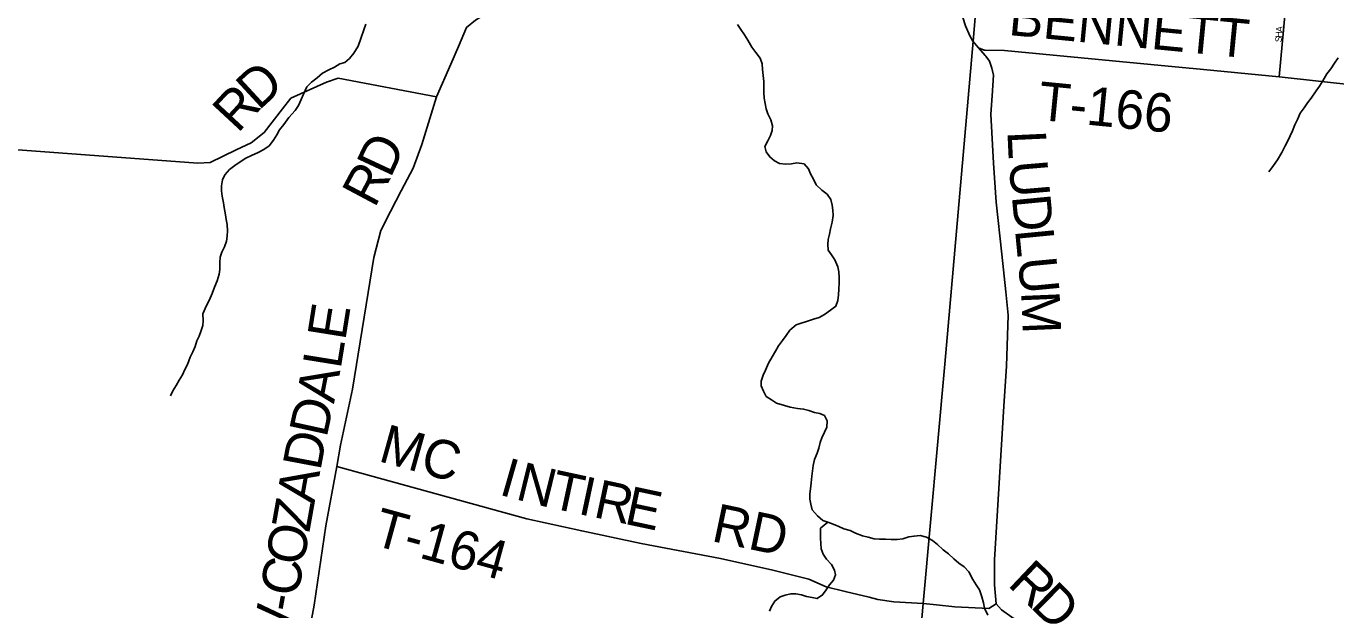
# Model space of a CAD drawing. Extents: x 1310247 to 1664935, y 284496 to 704931.
# Drawn here: x 1494175 to 1504369, y 489120 to 493662 of the extents above; entities that cross this region are included whole.
import ezdxf

# ---------------------------------------------------------------- set-up
doc = ezdxf.new("R2010")
doc.units = 0
for name, color, linetype in [('GM_P_State_Location', 7, 'Continuous'), ('GM_X_Adjacent_County', 7, 'Continuous'), ('GM_X_County_Road_Text', 7, 'Continuous'), ('GM_X_County_Subdivision_Text', 7, 'Continuous'), ('GM_X_Minor_River_Text', 7, 'Continuous'), ('GM_X_State_Location', 7, 'Continuous'), ('GM_X_Township_Road', 7, 'Continuous'), ('GM_X_Township_Subdivision', 7, 'Continuous')]:
    doc.layers.add(name, color=color, linetype=linetype)

msp = doc.modelspace()

# ---------------------------------------------------------------- linework, layer by layer
at = {"layer": 'GM_X_Adjacent_County'}
for points in [[(1502355, 499952), (1502463, 499902), (1502318, 498887), (1501942, 496254), (1501570, 493822), (1501546, 493546), (1501325, 491032), (1501158, 489169), (1501048, 487942)], [(1501048, 487942), (1501158, 489169), (1501325, 491032), (1501546, 493546), (1501570, 493822), (1501942, 496254), (1502318, 498887), (1502463, 499902), (1502355, 499952)]]:
    msp.add_lwpolyline(points, dxfattribs=at)
at = {"layer": 'GM_X_County_Road_Text'}
for points in [[(1499035, 495715), (1499052, 495603), (1499057, 495421), (1499024, 495251), (1498988, 495190), (1498922, 495103), (1498843, 495024), (1498782, 494942), (1498715, 494811), (1498671, 494678), (1498599, 494557), (1498529, 494488), (1498463, 494419), (1498382, 494350), (1498191, 494142), (1498031, 493993), (1497809, 493793), (1497674, 493708), (1497602, 493652), (1497541, 493504), (1497480, 493367), (1497370, 493113)], [(1499035, 495715), (1500441, 495481), (1500656, 495439), (1500856, 495368), (1500943, 495298), (1501035, 495080), (1501488, 493665), (1501520, 493588), (1501545, 493546), (1501588, 493493), (1501641, 493434), (1501645, 493429)], [(1501645, 493429), (1501674, 493390), (1501692, 493334), (1501704, 493281), (1501695, 493121), (1501684, 492976), (1501704, 492596), (1501726, 492293), (1501769, 491887), (1501802, 491594), (1501818, 491413), (1501806, 491017), (1501786, 490705), (1501713, 489509), (1501714, 489313), (1501725, 489166), (1501766, 489120), (1501928, 489006)], [(1497370, 493113), (1497254, 492741), (1497188, 492556), (1497095, 492381), (1497010, 492221), (1496935, 492071), (1496882, 491861), (1496716, 490836), (1496621, 490401), (1496593, 490234), (1496508, 489774), (1496416, 489157), (1496255, 488296)]]:
    msp.add_lwpolyline(points, dxfattribs=at)
at = {"layer": 'GM_X_County_Subdivision_Text'}
for points in [[(1501588, 493493), (1501632, 493476), (1501639, 493476)], [(1501639, 493476), (1501790, 493472), (1503227, 493336), (1503260, 493333)], [(1503260, 493333), (1503929, 493268), (1505743, 493069)], [(1492324, 492831), (1495512, 492595), (1495608, 492601), (1495811, 492700), (1495926, 492753), (1496027, 492835), (1496171, 493019), (1496236, 493101), (1496512, 493226), (1496603, 493257), (1497370, 493113)], [(1496593, 490234), (1498073, 489829), (1498500, 489734), (1498963, 489637), (1499581, 489519), (1499987, 489429), (1500267, 489358), (1500403, 489299), (1500551, 489263), (1500738, 489217)], [(1500738, 489217), (1500805, 489200), (1500928, 489181), (1501158, 489169), (1501261, 489159)], [(1501261, 489159), (1501403, 489144), (1501668, 489131), (1501725, 489166)]]:
    msp.add_lwpolyline(points, dxfattribs=at)
at = {"layer": 'GM_X_Minor_River_Text'}
for points in [[(1495299, 490785), (1495318, 490824), (1495343, 490866), (1495366, 490908), (1495392, 490949), (1495411, 490989), (1495430, 491029), (1495453, 491085), (1495473, 491127), (1495490, 491170), (1495505, 491212), (1495522, 491250), (1495538, 491294), (1495551, 491332), (1495552, 491370), (1495551, 491422), (1495578, 491488), (1495599, 491528), (1495624, 491581), (1495642, 491631), (1495663, 491681), (1495678, 491731), (1495683, 491769), (1495684, 491823), (1495686, 491863), (1495699, 491903), (1495720, 491945), (1495735, 491989), (1495739, 492029), (1495742, 492069), (1495739, 492119), (1495733, 492157), (1495726, 492195), (1495717, 492250), (1495712, 492288), (1495700, 492338), (1495695, 492380), (1495696, 492420), (1495703, 492466), (1495723, 492506), (1495758, 492546), (1495799, 492579), (1495841, 492606), (1495886, 492634), (1495928, 492655), (1495981, 492680), (1496025, 492702), (1496068, 492731), (1496101, 492775), (1496126, 492816), (1496146, 492854), (1496181, 492898), (1496220, 492951), (1496269, 493007), (1496294, 493044), (1496315, 493092), (1496334, 493132), (1496361, 493190), (1496397, 493227), (1496440, 493259), (1496483, 493296), (1496531, 493321), (1496576, 493343), (1496616, 493368), (1496655, 493380), (1496693, 493411), (1496726, 493453), (1496759, 493506), (1496780, 493566), (1496803, 493634), (1496818, 493678)], [(1499713, 493676), (1499738, 493637), (1499766, 493595), (1499793, 493554), (1499824, 493499), (1499856, 493457), (1499889, 493414), (1499904, 493368), (1499908, 493326), (1499913, 493277), (1499916, 493231), (1499918, 493187), (1499917, 493147), (1499920, 493103), (1499927, 493059), (1499935, 493018), (1499948, 492980), (1499973, 492934), (1499985, 492887), (1499982, 492849), (1499969, 492811), (1499949, 492770), (1499926, 492726), (1499935, 492684), (1499963, 492645), (1500000, 492614), (1500038, 492592), (1500088, 492589), (1500132, 492590), (1500174, 492598), (1500230, 492591), (1500264, 492552), (1500281, 492514), (1500303, 492471), (1500324, 492427), (1500369, 492386), (1500409, 492355), (1500438, 492313), (1500450, 492270), (1500455, 492230), (1500456, 492188), (1500448, 492136), (1500437, 492086), (1500428, 492044), (1500419, 492002), (1500415, 491964), (1500418, 491920), (1500443, 491882), (1500469, 491843), (1500494, 491789), (1500501, 491750), (1500503, 491706), (1500504, 491668), (1500501, 491614), (1500498, 491572), (1500492, 491528), (1500477, 491482), (1500436, 491451), (1500389, 491417), (1500349, 491394), (1500304, 491381), (1500250, 491363), (1500208, 491350), (1500169, 491337), (1500120, 491295), (1500090, 491254), (1500063, 491216), (1500032, 491174), (1500007, 491133), (1499981, 491089), (1499954, 491039), (1499929, 490984), (1499912, 490946), (1499897, 490900), (1499897, 490862), (1499914, 490821), (1499935, 490781), (1499977, 490754), (1500017, 490729), (1500079, 490710), (1500122, 490696), (1500179, 490687), (1500227, 490682), (1500267, 490671), (1500312, 490655), (1500352, 490648), (1500390, 490633)], [(1503849, 492529), (1503885, 492577), (1503916, 492622), (1503949, 492680), (1503976, 492730), (1503997, 492769), (1504014, 492809), (1504032, 492847), (1504051, 492895), (1504070, 492937), (1504093, 492986), (1504122, 493026), (1504150, 493066), (1504177, 493103), (1504216, 493159), (1504243, 493196), (1504268, 493236), (1504299, 493290), (1504331, 493331), (1504358, 493373), (1504387, 493415)], [(1500390, 490633), (1500410, 490591), (1500407, 490541), (1500390, 490503), (1500369, 490459), (1500357, 490421), (1500346, 490377), (1500333, 490339), (1500312, 490290), (1500301, 490244), (1500295, 490202), (1500292, 490160), (1500285, 490108), (1500280, 490062), (1500276, 490022), (1500275, 489982), (1500282, 489941), (1500294, 489899), (1500335, 489850), (1500377, 489815), (1500416, 489801), (1500458, 489786), (1500500, 489767), (1500540, 489751), (1500588, 489736), (1500632, 489715), (1500686, 489696), (1500729, 489684), (1500777, 489673), (1500817, 489670), (1500864, 489669), (1500908, 489667), (1500954, 489666), (1501000, 489673), (1501046, 489687), (1501087, 489694), (1501135, 489699), (1501183, 489686), (1501229, 489660), (1501270, 489627), (1501312, 489586), (1501355, 489555), (1501397, 489517), (1501436, 489482), (1501476, 489453), (1501513, 489416), (1501544, 489356), (1501570, 489315), (1501595, 489275), (1501614, 489222), (1501626, 489174), (1501635, 489132), (1501662, 489079)], [(1499962, 489108), (1499976, 489146), (1500003, 489188), (1500044, 489221), (1500084, 489235), (1500128, 489244), (1500166, 489245), (1500210, 489237), (1500250, 489224), (1500294, 489215), (1500332, 489207), (1500375, 489236), (1500402, 489274), (1500428, 489313), (1500459, 489351), (1500476, 489391), (1500468, 489429), (1500443, 489472), (1500404, 489514), (1500380, 489553), (1500363, 489595), (1500360, 489635), (1500358, 489677), (1500359, 489716), (1500359, 489754), (1500416, 489801)]]:
    msp.add_lwpolyline(points, dxfattribs=at)
at = {"layer": 'GM_X_State_Location'}
msp.add_lwpolyline([(1503929, 493268), (1503974, 493771), (1504005, 494004), (1504021, 494169), (1504014, 494250), (1503993, 494306), (1503975, 494458), (1504015, 494811), (1504023, 494908), (1504044, 494982), (1504129, 495209), (1504183, 495608)], dxfattribs=at)

# ---------------------------------------------------------------- texts
at = {"layer": 'GM_P_State_Location'}
for s, rotation, p in [('H', 85.6683, (1503949, 493571)), ('A', 85.6798, (1503953, 493615)), ('S', 85.6788, (1503947, 493536))]:
    msp.add_text(s, height=50, rotation=rotation, dxfattribs=at).set_placement(p)
at = {"layer": 'GM_X_Township_Road'}
for s, rotation, p in [('D', 65.0078, (1497010, 492473)), ('L', 272.658, (1501813, 492844)), ('R', 61.9739, (1496887, 492240)), ('U', 274.86, (1501824, 492607)), ('D', 275.5465, (1501847, 492340)), ('L', 275.5512, (1501872, 492077)), ('U', 275.4543, (1501894, 491854)), ('M', 272.4552, (1501919, 491595)), ('E', 80.9535, (1496659, 491210)), ('L', 80.8244, (1496623, 490988)), ('A', 79.1316, (1496571, 490719)), ('D', 77.6577, (1496513, 490453)), ('D', 79.3009, (1496465, 490196)), ('A', 79.8454, (1496418, 489936)), ('Z', 79.8542, (1496379, 489716)), ('O', 79.8603, (1496332, 489456)), ('C', 79.8597, (1496289, 489213)), ('R', 316.496, (1501807, 489313)), ('D', 315.577, (1501984, 489145)), ('-', 79.8536, (1496267, 489092)), ('W', 79.8572, (1496206, 488750))]:
    msp.add_text(s, height=300, rotation=rotation, dxfattribs=at).set_placement(p)
at = {"layer": 'GM_X_Township_Subdivision'}
for s, rotation, p in [('BENNETT', 354.4382, (1501816, 493594)), ('D', 42.7429, (1495985, 493000)), ('R', 47.1642, (1495822, 492823)), ('T-166', 354.3731, (1502044, 492934)), ('MC', 344.3578, (1496908, 490279)), ('I', 344.0417, (1497847, 490019)), ('N', 346.0119, (1497976, 489982)), ('T', 347.8143, (1498242, 489916)), ('I', 347.9728, (1498462, 489868)), ('R', 347.9728, (1498582, 489843)), ('E', 347.9723, (1498823, 489791)), ('RD', 348.1108, (1499501, 489656)), ('T-164', 344.5963, (1496861, 489628))]:
    msp.add_text(s, height=300, rotation=rotation, dxfattribs=at).set_placement(p)

doc.saveas('drawing.dxf')
